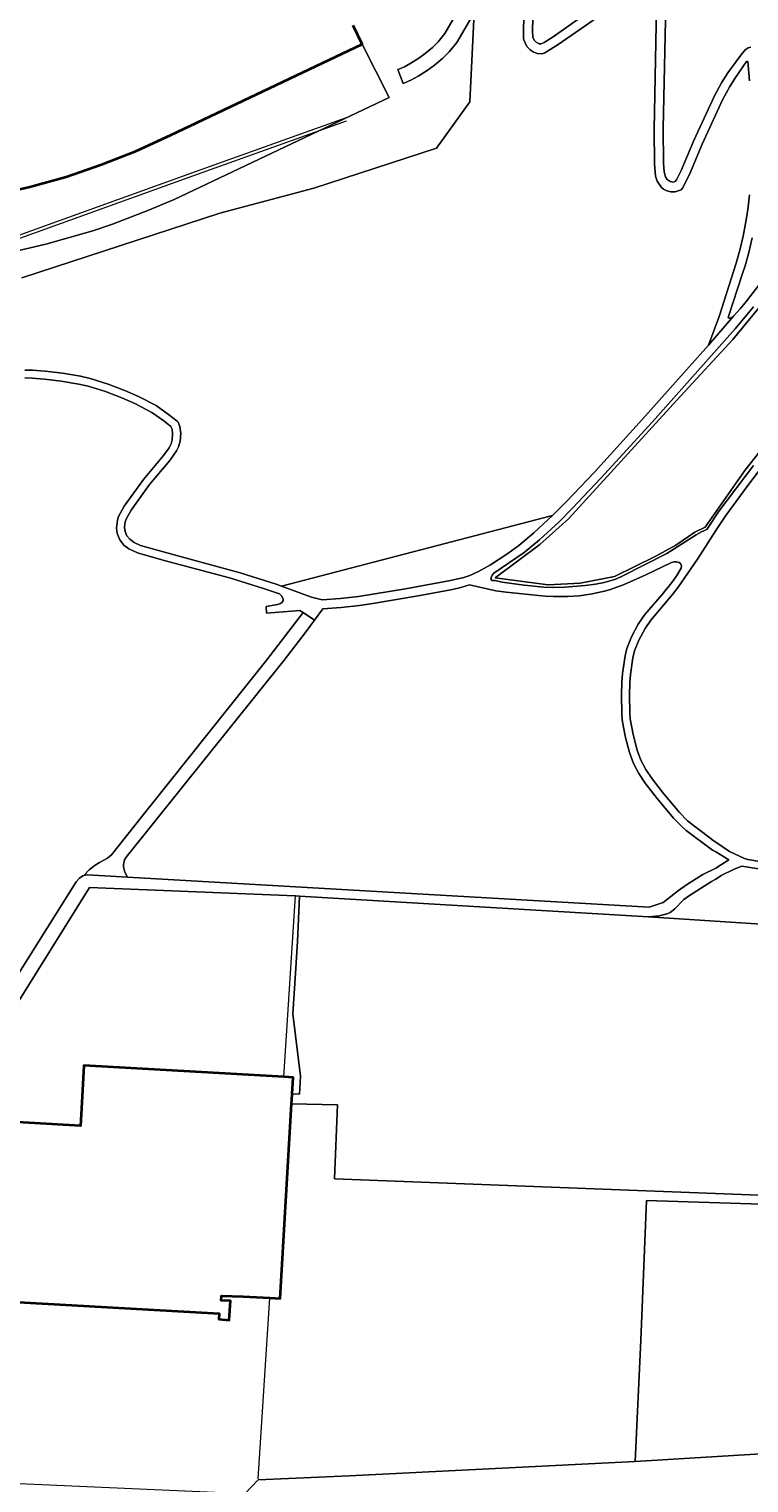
# Model space of a CAD drawing. Header units: metres. Extents: x 197700 to 204338, y 317132 to 325229.
# Tile 373 of 656: x 199827 to 200008, y 320418 to 320785. Entities that reach past the tile are written whole.
import ezdxf
from ezdxf.enums import TextEntityAlignment as Align

# ---------------------------------------------------------------- set-up
doc = ezdxf.new("R2010")
doc.units = ezdxf.units.M
for name, color, linetype, lineweight in [('B-WE-GR-BOS_LOOF-GV', 40, 'Continuous', 13), ('B-WE-GR-GRAS-GV', 60, 'Continuous', 13), ('B-WE-IE-TERREINAFSCHEIDING_KUNSTMATIG_HEKWERK-G', 20, 'IE-TERREINAFSCHEIDING-KUNSTMATIG', 18), ('B-WE-OG-BEBOUWING-GV', 7, 'Continuous', 35), ('B-WE-OG-BEBOUWING-T18', 10, 'Continuous', 18), ('B-WE-OG-TERREIN_CULTUURSCHEIDING-GV', 7, 'Continuous', 18), ('B-WE-OG-TERREIN_ERF-GV', 7, 'Continuous', 18), ('B-WE-VH-VERHARDING_FUNDERING_ZAND-GV', 7, 'Continuous', 18)]:
    doc.layers.add(name, color=color, linetype=linetype, lineweight=lineweight)
doc.styles.add('NLCS-ISO-M200-T18', font='NLCS-ISO.ttf', dxfattribs={"height": 0.36})
doc.linetypes.add('IE-TERREINAFSCHEIDING-KUNSTMATIG', pattern='A,4,[82,NLCS.SHX,S=0.75,R=90,X=0,Y=0],4,-2', length=10)

msp = doc.modelspace()

# ---------------------------------------------------------------- linework, layer by layer
at = {"layer": 'B-WE-GR-BOS_LOOF-GV'}
for points in [[(200080.142, 320806.968), (200021.868, 320727.756), (200004.304, 320706.392), (199990.162, 320691.081), (199962.842, 320661.131), (199955.623, 320654.627), (199944.31, 320646.213), (199957.712, 320644.505), (199965.794, 320644.894), (199974.46, 320646.61), (199984.729, 320651.608), (199989.933, 320654.532), (199994.707, 320657.791), (199997.267, 320659.066), (200007.291, 320673.353), (200023.135, 320693.332), (200041.77, 320714.782), (200049.318, 320724.334), (200068.342, 320745.257), (200084.6, 320757.469), (200118.358, 320784.976)], [(199969.197, 320786.977), (199960.232, 320780.8), (199956.86, 320778.689), (199956.172, 320778.428), (199954.887, 320778.51), (199953.912, 320778.951), (199953.149, 320779.429), (199952.353, 320780.297), (199951.57, 320781.935), (199951.495, 320782.333), (199951.472, 320784.312), (199951.93, 320800.538)], [(199954.162, 320799.395), (199953.753, 320784.328), (199953.823, 320782.636), (199954.168, 320781.873), (199954.641, 320781.334), (199955.396, 320780.92), (199955.911, 320780.918), (199956.67, 320781.254), (199958.996, 320782.718), (199968.086, 320789.156)], [(200008.52, 320771.58), (200008.11, 320776.509), (200007.77, 320776.509), (200004.956, 320772.429), (200003.565, 320770.15), (200001.706, 320766.793), (200000.802, 320764.973), (199996.562, 320755.679), (199993.339, 320748.029), (199991.612, 320744.543), (199991.277, 320744.157), (199989.751, 320743.598), (199988.661, 320743.638), (199987.62, 320743.881), (199986.772, 320744.284), (199986.266, 320744.735), (199985.166, 320746.324), (199984.812, 320747.54), (199984.535, 320750.722), (199984.405, 320759.36), (199985.144, 320794.693)], [(199987.428, 320794.813), (199986.707, 320759.584), (199986.815, 320750.883), (199987.003, 320748.65), (199987.314, 320747.403), (199987.737, 320746.737), (199988.489, 320746.235), (199989.331, 320746.096), (199989.855, 320746.337), (199990.183, 320746.781), (199991.278, 320749.009), (199994.476, 320756.601), (199999.68, 320767.843), (200001.452, 320771.077), (200003.045, 320773.678), (200006.286, 320778.081), (200007.361, 320779.408), (200008.13, 320779.943), (200008.85, 320780.071)], [(199938.988, 320788.756), (199937.966, 320766.289), (199929.538, 320754.594), (199898.544, 320744.532), (199874.891, 320738.277), (199824.866, 320721.959)], [(199825.676, 320698.676), (199827.603, 320698.645), (199830.833, 320698.398), (199835.154, 320697.857), (199839.683, 320697.092), (199842.186, 320696.511), (199846.661, 320695.14), (199850.915, 320693.546), (199854.317, 320692.014), (199858.769, 320689.698), (199861.931, 320687.462), (199864.083, 320685.77), (199864.311, 320685.517), (199864.768, 320684.453), (199865.002, 320682.69), (199864.875, 320680.749), (199864.461, 320679.272), (199863.929, 320678.263), (199862.229, 320675.881), (199857.139, 320669.813), (199852.449, 320663.362), (199851.296, 320661.189), (199851.015, 320660.357), (199850.844, 320659.002), (199850.96, 320657.981), (199851.422, 320656.855), (199852.138, 320655.968), (199853.226, 320655.17), (199854.843, 320654.414), (199863.318, 320652.032), (199880.008, 320647.496), (199889.11, 320644.617), (199890.426, 320644.131), (199958.788, 320661.986), (199958.861, 320662.054), (199962.208, 320665.413), (199969.353, 320672.935), (199982.293, 320687.095), (199998.141, 320704.968), (200000.84, 320712.206), (200005.17, 320725.584), (200006.067, 320728.892), (200006.896, 320732.456), (200007.508, 320735.615), (200008.049, 320739.101), (200008.502, 320742.822)], [(200009.127, 320731.982), (200008.283, 320728.35), (200007.361, 320724.948), (200006.724, 320723.018), (200003.137, 320711.951), (200003.263, 320711.765), (200003.562, 320711.725), (200004.051, 320711.917), (200004.46, 320712.247), (200006.141, 320714.099), (200007.739, 320716.025), (200018.032, 320729.302)], [(199819.112, 320538.657), (199838.572, 320569.565), (199839.418, 320570.475), (199840.291, 320571.096), (199840.551, 320571.171), (199841.929, 320572.557), (199843.44, 320573.809), (199844.458, 320574.463), (199846.521, 320575.535), (199847.531, 320576.361), (199857.232, 320588.546), (199857.307, 320588.641), (199886.721, 320625.586), (199895.846, 320637.501), (199895.079, 320638.01), (199886.621, 320637.333), (199886.551, 320638.993), (199889.412, 320639.524), (199890.167, 320639.766), (199890.45, 320639.95), (199890.831, 320640.468), (199890.868, 320640.86), (199890.53, 320641.618), (199889.934, 320642.197), (199885.912, 320643.558), (199877.278, 320646.244), (199860.855, 320650.612), (199854.056, 320652.552), (199851.907, 320653.571), (199850.676, 320654.494), (199849.608, 320655.847), (199848.94, 320657.46), (199848.781, 320658.818), (199849.022, 320660.804), (199849.325, 320661.732), (199850.689, 320664.345), (199855.562, 320671.055), (199860.617, 320677.082), (199862.043, 320679.068), (199862.547, 320680.014), (199862.838, 320681.03), (199862.958, 320682.605), (199862.819, 320683.723), (199862.521, 320684.387), (199860.716, 320685.863), (199857.741, 320687.966), (199853.394, 320690.225), (199850.149, 320691.687), (199846.017, 320693.236), (199841.672, 320694.566), (199839.244, 320695.13), (199834.861, 320695.87), (199830.661, 320696.393), (199827.517, 320696.639), (199825.65, 320696.666)], [(200011.055, 320673.37), (200008.088, 320669.529), (200002.5, 320661.97), (199999.998, 320658.204), (199995.371, 320650.973), (199990.516, 320643.895), (199989.083, 320642.042), (199983.576, 320635.6), (199982.14, 320633.512), (199980.567, 320630.56), (199979.503, 320627.804), (199979.087, 320626.087), (199978.481, 320621.869), (199978.308, 320619.792), (199978.216, 320616.667), (199978.261, 320612.204), (199978.39, 320610.694), (199979.105, 320606.76), (199980.151, 320602.82), (199981.111, 320600.262), (199982.342, 320597.901), (199983.909, 320595.535), (199986.767, 320591.821), (199990.799, 320587.07), (199992.877, 320584.931), (199999.559, 320579.788), (200000, 320579.539), (200003.444, 320577.206), (200007.221, 320575.463), (200008.05, 320575.235), (200014.954, 320574.059)], [(200035.457, 320568.88), (200006.521, 320573.539), (200004.651, 320572.762), (200001.386, 320571.125), (200000, 320570.263), (199998.881, 320569.648), (199993.361, 320566.153), (199991.936, 320565.148), (199989.646, 320562.748), (199988.452, 320561.85), (199987.691, 320561.473), (199985.74, 320561.011), (199982.973, 320560.714), (200043.723, 320556.798)], [(200054.067, 320427.859), (199979.606, 320423.356), (199907.466, 320419.703), (199884.5, 320418.727), (199881.16, 320415.202), (199812.785, 320418.242), (199812.896, 320413.036), (199813.042, 320412.283), (199813.852, 320410.621), (199938.89, 320402.2), (199983.17, 320399.75), (200004.033, 320398.969), (200013.35, 320398.61)]]:
    msp.add_lwpolyline(points, dxfattribs=at)
msp.add_lwpolyline([(200000, 320577.151), (199999.199, 320577.591), (199992.555, 320582.546), (199991.495, 320583.449), (199989.347, 320585.657), (199985.192, 320590.554), (199982.193, 320594.456), (199980.586, 320596.886), (199979.261, 320599.433), (199978.227, 320602.183), (199977.134, 320606.282), (199976.379, 320610.442), (199976.246, 320612.017), (199976.197, 320616.689), (199976.293, 320619.94), (199976.474, 320622.092), (199977.126, 320626.61), (199977.56, 320628.408), (199978.703, 320631.363), (199980.405, 320634.566), (199982.052, 320636.965), (199986.456, 320642.054), (199988.897, 320645.103), (199990.164, 320646.882), (199991.278, 320648.699), (199991.342, 320649.282), (199991.126, 320649.826), (199990.77, 320650.121), (199990.117, 320650.312), (199989.528, 320650.292), (199988.817, 320650.078), (199982.351, 320647.003), (199976.86, 320644.61), (199973.443, 320643.331), (199971.919, 320642.873), (199968.782, 320642.188), (199965.643, 320641.744), (199962.695, 320641.542), (199959.071, 320641.527), (199956.968, 320641.638), (199951.944, 320642.092), (199947.104, 320642.633), (199944.457, 320643.012), (199937.838, 320644.483), (199935.696, 320643.849), (199933.523, 320643.339), (199924.937, 320641.747), (199913.438, 320639.777), (199910.108, 320639.293), (199905.48, 320638.781), (199900.837, 320638.451), (199898.717, 320635.596), (199896.398, 320632.352), (199891.05, 320625.469), (199851.243, 320575.754), (199850.846, 320575.095), (199850.564, 320573.964), (199850.567, 320573.377), (199850.876, 320571.999), (199851.585, 320570.778), (199983.195, 320563.151), (199986.738, 320564.333), (199990.6, 320567.395), (199992.574, 320568.786), (199996.685, 320571.408), (200000, 320573.009), (200003.288, 320575.147)], close=True, dxfattribs=at)
at = {"layer": 'B-WE-GR-GRAS-GV'}
for points in [[(200118.358, 320784.976), (200084.6, 320757.469), (200068.342, 320745.257), (200049.318, 320724.334), (200041.77, 320714.782), (200023.135, 320693.332), (200007.291, 320673.353), (199997.267, 320659.066), (199994.707, 320657.791), (199989.933, 320654.532), (199984.729, 320651.608), (199974.46, 320646.61), (199965.794, 320644.894), (199957.712, 320644.505), (199944.31, 320646.213), (199955.623, 320654.627), (199962.842, 320661.131), (199990.162, 320691.081), (200004.304, 320706.392), (200021.868, 320727.756), (200080.142, 320806.968)], [(200009.507, 320714.574), (200004.835, 320709.028), (199983.99, 320685.567), (199971.018, 320671.372), (199963.789, 320663.764), (199960.445, 320660.406), (199955.552, 320655.855), (199951.684, 320652.602), (199943.972, 320647.422), (199943.551, 320646.93), (199943.308, 320646.328), (199943.346, 320645.756), (199943.571, 320645.61), (199944.291, 320645.588), (199946.117, 320645.134), (199951.611, 320644.401), (199956.644, 320643.905), (199958.869, 320643.806), (199961.889, 320643.884), (199967.002, 320644.287), (199969.64, 320644.637), (199971.815, 320645.082), (199974.782, 320645.949), (199976.205, 320646.557), (199987.671, 320652.356), (199995.042, 320657.097), (199996.375, 320657.835), (199997.762, 320658.475), (200000.848, 320663.135), (200009.469, 320674.615)]]:
    msp.add_lwpolyline(points, dxfattribs=at)
msp.add_lwpolyline([(199893.91, 320546.523), (199893.272, 320536.29), (199895.18, 320520.55), (199894.974, 320516.016), (199893.098, 320516.101), (199893.011, 320514.601), (199892.953, 320513.602), (199904.556, 320513.354), (199903.811, 320494.665), (200032.698, 320489.673), (200032.632, 320487.572), (199982.508, 320489.152), (199981.036, 320453.967), (199979.606, 320423.356), (200054.067, 320427.859), (200060.322, 320430.373), (200062.449, 320436.813), (200062.928, 320440.783), (200062.467, 320495.165), (200043.723, 320556.798), (199982.973, 320560.714), (199894.989, 320565.963), (199894.434, 320554.522)], close=True, dxfattribs=at)
at = {"layer": 'B-WE-IE-TERREINAFSCHEIDING_KUNSTMATIG_HEKWERK-G'}
for points in [[(199766.842, 320724.234), (199766.226, 320721.16), (199763.394, 320711.592), (199767.559, 320712.477), (199820.194, 320731.3), (199867.779, 320748.435), (199906.811, 320762.361)], [(199765.998, 320724.27), (199765.414, 320721.361), (199762.195, 320710.483), (199767.788, 320711.672), (199820.476, 320730.514), (199868.061, 320747.649), (199906.853, 320761.488)], [(199893.952, 320566.025), (199893.899, 320566.028), (199841.993, 320568.176), (199822.405, 320536.682), (199813.806, 320517.557)], [(199891.026, 320520.379), (199893.952, 320566.025)], [(199893.952, 320566.025), (199982.973, 320560.714)], [(199884.532, 320419.02), (199887.454, 320464.622)]]:
    msp.add_lwpolyline(points, dxfattribs=at)
at = {"layer": 'B-WE-OG-BEBOUWING-GV'}
msp.add_lwpolyline([(199817.745, 320742.788), (199826.96, 320744.869), (199836.071, 320747.436), (199845.041, 320750.48), (199853.833, 320753.989), (199862.411, 320757.947), (199910.74, 320780.829), (199908.481, 320785.598)], dxfattribs=at)
msp.add_lwpolyline([(199822.607, 320488.491), (199822.546, 320487.479), (199818.687, 320487.756), (199817.057, 320464.982), (199821.167, 320464.777), (199821.1, 320463.68), (199874.726, 320460.7), (199874.64, 320459.23), (199877.23, 320459.04), (199877.53, 320463.89), (199875.22, 320463.99), (199875.27, 320465.17), (199880.75, 320464.93), (199887.454, 320464.622), (199890.094, 320464.501), (199892.953, 320513.602), (199893.011, 320514.601), (199893.098, 320516.101), (199893.34, 320520.248), (199891.026, 320520.379), (199840.553, 320523.227), (199840.07, 320513.87), (199839.71, 320508.06), (199823.85, 320508.94)], close=True, dxfattribs=at)
at = {"layer": 'B-WE-OG-TERREIN_CULTUURSCHEIDING-GV'}
for points in [[(199824.866, 320721.959), (199874.891, 320738.277), (199898.544, 320744.532), (199929.538, 320754.594), (199937.966, 320766.289), (199938.988, 320788.756), (199934.64, 320781.287), (199932.712, 320778.938), (199931.071, 320777.274), (199929.03, 320775.53), (199927.205, 320774.203), (199924.893, 320772.765), (199923.026, 320771.781), (199921.09, 320770.944), (199919.749, 320774.461), (199921.42, 320775.182), (199923.031, 320776.033), (199925.088, 320777.314), (199926.697, 320778.488), (199928.474, 320780.006), (199929.912, 320781.456), (199931.618, 320783.539), (199939.737, 320797.496)], [(199908.481, 320785.598), (199910.74, 320780.829), (199917.617, 320767.407), (199863.38, 320741.698), (199856.726, 320738.887), (199847.758, 320735.443), (199842.82, 320733.787), (199830.979, 320730.402), (199821.639, 320728.24)]]:
    msp.add_lwpolyline(points, dxfattribs=at)
msp.add_lwpolyline([(199958.788, 320661.986), (199890.426, 320644.131), (199897.96, 320641.351), (199900.71, 320640.733), (199905.274, 320641.057), (199909.823, 320641.56), (199921.687, 320643.468), (199933.021, 320645.566), (199936.394, 320646.366), (199937.899, 320646.862), (199940.14, 320647.879), (199943.144, 320649.567), (199947.543, 320652.397), (199950.277, 320654.407), (199954.089, 320657.615)], close=True, dxfattribs=at)
at = {"layer": 'B-WE-OG-TERREIN_ERF-GV'}
for points in [[(199821.639, 320728.24), (199830.979, 320730.402), (199842.82, 320733.787), (199847.758, 320735.443), (199856.726, 320738.887), (199863.38, 320741.698), (199917.617, 320767.407), (199910.74, 320780.829), (199862.411, 320757.947), (199853.833, 320753.989), (199845.041, 320750.48), (199836.071, 320747.436), (199826.96, 320744.869), (199817.745, 320742.788)], [(199823.85, 320508.94), (199839.71, 320508.06), (199840.07, 320513.87), (199840.553, 320523.227), (199891.026, 320520.379), (199893.34, 320520.248), (199893.098, 320516.101), (199894.974, 320516.016), (199895.18, 320520.55), (199893.272, 320536.29), (199893.91, 320546.523), (199894.434, 320554.522), (199894.989, 320565.963), (199893.952, 320566.025), (199893.899, 320566.028), (199841.993, 320568.176), (199822.405, 320536.682)], [(200032.698, 320489.673), (199903.811, 320494.665), (199904.556, 320513.354), (199892.953, 320513.602), (199890.094, 320464.501), (199887.454, 320464.622), (199880.75, 320464.93), (199875.27, 320465.17), (199875.22, 320463.99), (199877.53, 320463.89), (199877.23, 320459.04), (199874.64, 320459.23), (199874.726, 320460.7), (199821.1, 320463.68)], [(199881.16, 320415.202), (199884.5, 320418.727), (199907.466, 320419.703), (199979.606, 320423.356), (199981.036, 320453.967), (199982.508, 320489.152), (200032.632, 320487.572)]]:
    msp.add_lwpolyline(points, dxfattribs=at)
at = {"layer": 'B-WE-VH-VERHARDING_FUNDERING_ZAND-GV'}
for points in [[(199951.93, 320800.538), (199951.472, 320784.312), (199951.495, 320782.333), (199951.57, 320781.935), (199952.353, 320780.297), (199953.149, 320779.429), (199953.912, 320778.951), (199954.887, 320778.51), (199956.172, 320778.428), (199956.86, 320778.689), (199960.232, 320780.8), (199969.197, 320786.977)], [(199968.086, 320789.156), (199958.996, 320782.718), (199956.67, 320781.254), (199955.911, 320780.918), (199955.396, 320780.92), (199954.641, 320781.334), (199954.168, 320781.873), (199953.823, 320782.636), (199953.753, 320784.328), (199954.162, 320799.395)], [(199939.737, 320797.496), (199931.618, 320783.539), (199929.912, 320781.456), (199928.474, 320780.006), (199926.697, 320778.488), (199925.088, 320777.314), (199923.031, 320776.033), (199921.42, 320775.182), (199919.749, 320774.461), (199921.09, 320770.944), (199923.026, 320771.781), (199924.893, 320772.765), (199927.205, 320774.203), (199929.03, 320775.53), (199931.071, 320777.274), (199932.712, 320778.938), (199934.64, 320781.287), (199938.988, 320788.756)], [(199985.144, 320794.693), (199984.405, 320759.36), (199984.535, 320750.722), (199984.812, 320747.54), (199985.166, 320746.324), (199986.266, 320744.735), (199986.772, 320744.284), (199987.62, 320743.881), (199988.661, 320743.638), (199989.751, 320743.598), (199991.277, 320744.157), (199991.612, 320744.543), (199993.339, 320748.029), (199996.562, 320755.679), (200000.802, 320764.973), (200001.706, 320766.793), (200003.565, 320770.15), (200004.956, 320772.429), (200007.77, 320776.509), (200008.11, 320776.509), (200008.52, 320771.58)], [(200008.85, 320780.071), (200008.13, 320779.943), (200007.361, 320779.408), (200006.286, 320778.081), (200003.045, 320773.678), (200001.452, 320771.077), (199999.68, 320767.843), (199994.476, 320756.601), (199991.278, 320749.009), (199990.183, 320746.781), (199989.855, 320746.337), (199989.331, 320746.096), (199988.489, 320746.235), (199987.737, 320746.737), (199987.314, 320747.403), (199987.003, 320748.65), (199986.815, 320750.883), (199986.707, 320759.584), (199987.428, 320794.813)], [(200008.502, 320742.822), (200008.049, 320739.101), (200007.508, 320735.615), (200006.896, 320732.456), (200006.067, 320728.892), (200005.17, 320725.584), (200000.84, 320712.206), (199998.141, 320704.968), (200004.46, 320712.247), (200004.051, 320711.917), (200003.562, 320711.725), (200003.263, 320711.765), (200003.137, 320711.951), (200006.724, 320723.018), (200007.361, 320724.948), (200008.283, 320728.35), (200009.127, 320731.982)], [(200018.032, 320729.302), (200007.739, 320716.025), (200006.141, 320714.099), (200004.46, 320712.247), (199998.141, 320704.968), (199982.293, 320687.095), (199969.353, 320672.935), (199962.208, 320665.413), (199958.861, 320662.054), (199958.788, 320661.986), (199954.089, 320657.615), (199950.277, 320654.407), (199947.543, 320652.397), (199943.144, 320649.567), (199940.14, 320647.879), (199937.899, 320646.862), (199936.394, 320646.366), (199933.021, 320645.566), (199921.687, 320643.468), (199909.823, 320641.56), (199905.274, 320641.057), (199900.71, 320640.733), (199897.96, 320641.351), (199890.426, 320644.131), (199889.11, 320644.617), (199880.008, 320647.496), (199863.318, 320652.032), (199854.843, 320654.414), (199853.226, 320655.17), (199852.138, 320655.968), (199851.422, 320656.855), (199850.96, 320657.981), (199850.844, 320659.002), (199851.015, 320660.357), (199851.296, 320661.189), (199852.449, 320663.362), (199857.139, 320669.813), (199862.229, 320675.881), (199863.929, 320678.263), (199864.461, 320679.272), (199864.875, 320680.749), (199865.002, 320682.69), (199864.768, 320684.453), (199864.311, 320685.517), (199864.083, 320685.77), (199861.931, 320687.462), (199858.769, 320689.698), (199854.317, 320692.014), (199850.915, 320693.546), (199846.661, 320695.14), (199842.186, 320696.511), (199839.683, 320697.092), (199835.154, 320697.857), (199830.833, 320698.398), (199827.603, 320698.645), (199825.676, 320698.676)], [(200009.469, 320674.615), (200000.848, 320663.135), (199997.762, 320658.475), (199996.375, 320657.835), (199995.042, 320657.097), (199987.671, 320652.356), (199976.205, 320646.557), (199974.782, 320645.949), (199971.815, 320645.082), (199969.64, 320644.637), (199967.002, 320644.287), (199961.889, 320643.884), (199958.869, 320643.806), (199956.644, 320643.905), (199951.611, 320644.401), (199946.117, 320645.134), (199944.291, 320645.588), (199943.571, 320645.61), (199943.346, 320645.756), (199943.308, 320646.328), (199943.551, 320646.93), (199943.972, 320647.422), (199951.684, 320652.602), (199955.552, 320655.855), (199960.445, 320660.406), (199963.789, 320663.764), (199971.018, 320671.372), (199983.99, 320685.567), (200004.835, 320709.028), (200009.507, 320714.574)], [(199825.65, 320696.666), (199827.517, 320696.639), (199830.661, 320696.393), (199834.861, 320695.87), (199839.244, 320695.13), (199841.672, 320694.566), (199846.017, 320693.236), (199850.149, 320691.687), (199853.394, 320690.225), (199857.741, 320687.966), (199860.716, 320685.863), (199862.521, 320684.387), (199862.819, 320683.723), (199862.958, 320682.605), (199862.838, 320681.03), (199862.547, 320680.014), (199862.043, 320679.068), (199860.617, 320677.082), (199855.562, 320671.055), (199850.689, 320664.345), (199849.325, 320661.732), (199849.022, 320660.804), (199848.781, 320658.818), (199848.94, 320657.46), (199849.608, 320655.847), (199850.676, 320654.494), (199851.907, 320653.571), (199854.056, 320652.552), (199860.855, 320650.612), (199877.278, 320646.244), (199885.912, 320643.558), (199889.934, 320642.197), (199890.53, 320641.618), (199890.868, 320640.86), (199890.831, 320640.468), (199890.45, 320639.95), (199890.167, 320639.766), (199889.412, 320639.524), (199886.551, 320638.993), (199886.621, 320637.333), (199895.079, 320638.01), (199895.846, 320637.501), (199898.717, 320635.596), (199900.837, 320638.451), (199905.48, 320638.781), (199910.108, 320639.293), (199913.438, 320639.777), (199924.937, 320641.747), (199933.523, 320643.339), (199935.696, 320643.849), (199937.838, 320644.483), (199944.457, 320643.012), (199947.104, 320642.633), (199951.944, 320642.092), (199956.968, 320641.638), (199959.071, 320641.527), (199962.695, 320641.542), (199965.643, 320641.744), (199968.782, 320642.188), (199971.919, 320642.873), (199973.443, 320643.331), (199976.86, 320644.61), (199982.351, 320647.003), (199988.817, 320650.078), (199989.528, 320650.292), (199990.117, 320650.312), (199990.77, 320650.121), (199991.126, 320649.826), (199991.342, 320649.282), (199991.278, 320648.699), (199990.164, 320646.882), (199988.897, 320645.103), (199986.456, 320642.054), (199982.052, 320636.965), (199980.405, 320634.566), (199978.703, 320631.363), (199977.56, 320628.408), (199977.126, 320626.61), (199976.474, 320622.092), (199976.293, 320619.94), (199976.197, 320616.689), (199976.246, 320612.017), (199976.379, 320610.442), (199977.134, 320606.282), (199978.227, 320602.183), (199979.261, 320599.433), (199980.586, 320596.886), (199982.193, 320594.456), (199985.192, 320590.554), (199989.347, 320585.657), (199991.495, 320583.449), (199992.555, 320582.546), (199999.199, 320577.591), (200000, 320577.151), (200003.288, 320575.147), (200000, 320573.009), (199996.685, 320571.408), (199992.574, 320568.786), (199990.6, 320567.395), (199986.738, 320564.333), (199983.195, 320563.151), (199851.585, 320570.778), (199841.494, 320571.361), (199840.551, 320571.171), (199840.291, 320571.096), (199839.418, 320570.475), (199838.572, 320569.565), (199819.112, 320538.657)], [(200014.954, 320574.059), (200008.05, 320575.235), (200007.221, 320575.463), (200003.444, 320577.206), (200000, 320579.539), (199999.559, 320579.788), (199992.877, 320584.931), (199990.799, 320587.07), (199986.767, 320591.821), (199983.909, 320595.535), (199982.342, 320597.901), (199981.111, 320600.262), (199980.151, 320602.82), (199979.105, 320606.76), (199978.39, 320610.694), (199978.261, 320612.204), (199978.216, 320616.667), (199978.308, 320619.792), (199978.481, 320621.869), (199979.087, 320626.087), (199979.503, 320627.804), (199980.567, 320630.56), (199982.14, 320633.512), (199983.576, 320635.6), (199989.083, 320642.042), (199990.516, 320643.895), (199995.371, 320650.973), (199999.998, 320658.204), (200002.5, 320661.97), (200008.088, 320669.529), (200011.055, 320673.37)], [(199822.405, 320536.682), (199841.993, 320568.176), (199893.899, 320566.028), (199893.952, 320566.025), (199894.989, 320565.963), (199982.973, 320560.714), (199985.74, 320561.011), (199987.691, 320561.473), (199988.452, 320561.85), (199989.646, 320562.748), (199991.936, 320565.148), (199993.361, 320566.153), (199998.881, 320569.648), (200000, 320570.263), (200001.386, 320571.125), (200004.651, 320572.762), (200006.521, 320573.539), (200035.457, 320568.88)]]:
    msp.add_lwpolyline(points, dxfattribs=at)
msp.add_lwpolyline([(199898.717, 320635.596), (199895.846, 320637.501), (199886.721, 320625.586), (199857.307, 320588.641), (199857.232, 320588.546), (199847.531, 320576.361), (199846.521, 320575.535), (199844.458, 320574.463), (199843.44, 320573.809), (199841.929, 320572.557), (199840.551, 320571.171), (199841.494, 320571.361), (199851.585, 320570.778), (199850.876, 320571.999), (199850.567, 320573.377), (199850.564, 320573.964), (199850.846, 320575.095), (199851.243, 320575.754), (199891.05, 320625.469), (199896.398, 320632.352)], close=True, dxfattribs=at)

# ---------------------------------------------------------------- texts
at = {"layer": 'B-WE-OG-BEBOUWING-T18', "style": 'NLCS-ISO-M200-T18'}
msp.add_text('1', height=0.36, rotation=356.9, dxfattribs=at).set_placement((199848.565, 320466.16), align=Align.MIDDLE)

doc.saveas('drawing.dxf')
